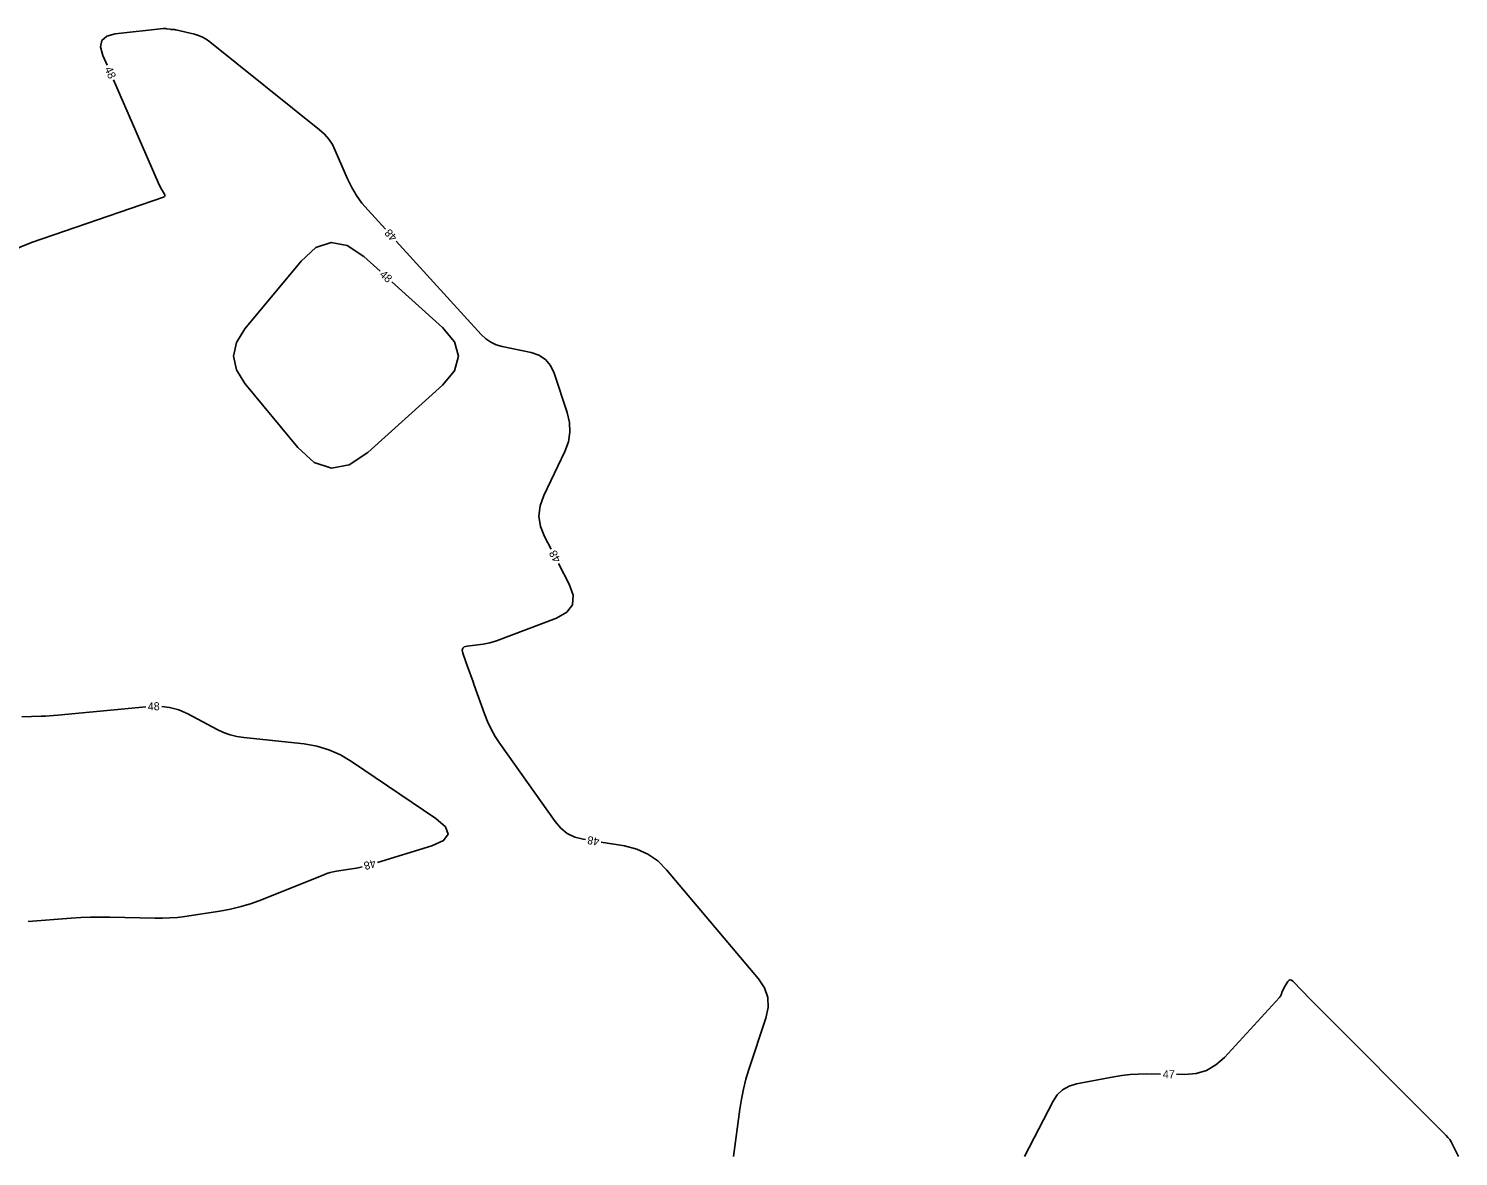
# Model space of a CAD drawing. Extents: x 2384780 to 2405861, y 547869 to 573706.
# Drawn here: x 2395884.7 to 2396242.1, y 552120 to 552401.9 of the extents above; entities that cross this region are included whole.
import ezdxf

# ---------------------------------------------------------------- set-up
doc = ezdxf.new("R2010")
doc.units = 0
doc.layers.add('Old_Level_60', color=7, linetype='Continuous')

msp = doc.modelspace()

# ---------------------------------------------------------------- linework, layer by layer
at = {"layer": 'Old_Level_60'}
for points in [[(2395973.83425, 552351.747), (2395969.5085, 552356.489), (2395967.989, 552358.2975), (2395966.6335, 552360.21225), (2395965.44175, 552362.23275), (2395964.414, 552364.35975), (2395961.32425, 552371.48025), (2395960.58275, 552372.9455), (2395959.68225, 552374.2895), (2395958.62275, 552375.512), (2395957.40475, 552376.61325), (2395929.9345, 552398.6395), (2395929.06, 552399.26625), (2395928.13325, 552399.7855), (2395927.15375, 552400.1975), (2395926.122, 552400.502), (2395921.46075, 552401.608), (2395921.3225, 552401.63725), (2395921.18325, 552401.65925), (2395921.04275, 552401.67425), (2395920.9015, 552401.68175), (2395920.43875, 552401.6955), (2395920.33975, 552401.7), (2395920.241, 552401.70775), (2395920.14275, 552401.719), (2395920.0445, 552401.7335), (2395919.16725, 552401.8785), (2395918.979, 552401.90325), (2395918.7905, 552401.91475), (2395918.6015, 552401.91325), (2395918.4125, 552401.899), (2395906.33, 552400.56975), (2395904.19425, 552400.02175), (2395902.9655, 552398.948), (2395902.64325, 552397.348), (2395903.228, 552395.22225), (2395904.3065, 552392.74025)], [(2395905.90075, 552389.0715), (2395917.04525, 552363.426), (2395917.233, 552363.01275), (2395917.4345, 552362.6065), (2395917.64925, 552362.20725), (2395917.8775, 552361.81475), (2395918.64525, 552360.5445), (2395918.75175, 552360.29325), (2395918.74175, 552360.08425), (2395918.6155, 552359.9175), (2395918.37275, 552359.793), (2395885.34, 552348.421), (2395882.74075, 552347.38125), (2395880.283, 552346.1005), (2395877.967, 552344.5785), (2395875.7925, 552342.8155), (2395868.92, 552336.66225), (2395867.40575, 552335.40775), (2395865.8085, 552334.2815), (2395864.12825, 552333.28325), (2395862.365, 552332.41325), (2395858.136, 552330.52475)], [(2395972.517, 552341.28925), (2395968.4455, 552344.95425), (2395964.298, 552347.733), (2395960.3005, 552348.467), (2395956.4535, 552347.1565), (2395952.7565, 552343.80125), (2395938.721, 552326.83625), (2395936.60125, 552323.42), (2395935.895, 552320.00375), (2395936.6025, 552316.58775), (2395938.7235, 552313.172)], [(2396015.278, 552271.74875), (2396013.617, 552274.9195), (2396012.607, 552277.46575), (2396012.23875, 552280.02375), (2396012.5125, 552282.5935), (2396013.42775, 552285.17525), (2396018.71125, 552296.2355), (2396019.5975, 552298.6205), (2396019.9915, 552301.0355), (2396019.89375, 552303.48075), (2396019.304, 552305.95575), (2396016.005, 552315.7845), (2396015.11475, 552317.6855), (2396013.85825, 552319.17625), (2396012.23525, 552320.2565), (2396010.246, 552320.9265), (2396003.03, 552322.47), (2396001.54375, 552322.9055), (2396000.17775, 552323.55025), (2395998.93175, 552324.4045), (2395997.806, 552325.468), (2395976.52975, 552348.79175)], [(2395938.7235, 552313.172), (2395951.92025, 552297.233), (2395956.044, 552293.49275), (2395960.3355, 552292.0315), (2395964.7945, 552292.84875), (2395969.4215, 552295.94475), (2395988.14725, 552312.7805), (2395991.15725, 552316.38825), (2395992.161, 552319.997), (2395991.15925, 552323.606), (2395988.15175, 552327.21575), (2395975.48975, 552338.61325)], [(2396023.839, 552199.188), (2396023.29, 552199.27725), (2396021.1845, 552199.82325), (2396019.30925, 552200.738), (2396017.66475, 552202.022), (2396016.25075, 552203.675), (2396002.44875, 552223.20225), (2396001.289, 552224.968), (2396000.25875, 552226.8005), (2395999.358, 552228.70025), (2395998.5865, 552230.66675), (2395996.072, 552237.78125), (2395995.679, 552238.89025), (2395995.284, 552239.9985), (2395994.88725, 552241.10625), (2395994.4885, 552242.213), (2395993.1825, 552245.82775), (2395993.04, 552246.51825), (2395993.1715, 552247.0405), (2395993.57725, 552247.39475), (2395994.2575, 552247.5805), (2395998.27725, 552248.0805), (2395999.1325, 552248.21275), (2395999.97525, 552248.39475), (2396000.80575, 552248.62675), (2396001.624, 552248.9085), (2396016.59425, 552254.5655), (2396019.20225, 552256.006), (2396020.6105, 552257.90275), (2396020.81875, 552260.25575), (2396019.82725, 552263.06525), (2396017.13425, 552268.2055)], [(2395882.966, 552229.865), (2395887.81025, 552230.039), (2395888.848, 552230.08375), (2395889.8845, 552230.14375), (2395890.92025, 552230.21875), (2395891.95475, 552230.309), (2395913.95075, 552232.38875)], [(2395917.942, 552232.48475), (2395919.85925, 552232.25125), (2395922.20175, 552231.60225), (2395924.47375, 552230.59875), (2395931.78075, 552226.741), (2395933.37075, 552225.99425), (2395935.00975, 552225.40675), (2395936.69725, 552224.979), (2395938.4335, 552224.71075), (2395953.53, 552223.09475), (2395956.69725, 552222.5635), (2395959.72925, 552221.66275), (2395962.62575, 552220.39225), (2395965.387, 552218.75225), (2395986.49, 552204.454), (2395988.8915, 552202.36), (2395989.52225, 552200.53175), (2395988.38225, 552198.96925), (2395985.47175, 552197.67275), (2395971.864, 552193.50125)], [(2396060.89075, 552120), (2396062.45475, 552131.8125), (2396062.84875, 552134.33025), (2396063.36, 552136.821), (2396063.98925, 552139.2845), (2396064.73575, 552141.721), (2396068.9885, 552154.51625), (2396069.55325, 552157.1915), (2396069.4245, 552159.73375), (2396068.6025, 552162.14275), (2396067.08725, 552164.41875), (2396044.143, 552191.64275), (2396041.934, 552193.858), (2396039.4495, 552195.588), (2396036.6895, 552196.83225), (2396033.6545, 552197.59125), (2396027.787, 552198.54575)], [(2395968.02125, 552192.394), (2395967.739, 552192.32375), (2395966.58925, 552192.08), (2395965.4305, 552191.87725), (2395961.629, 552191.28075), (2395960.82075, 552191.1305), (2395960.0245, 552190.93575), (2395959.2405, 552190.6965), (2395958.469, 552190.4125), (2395942.868, 552184.1705), (2395940.334, 552183.23925), (2395937.7595, 552182.4575), (2395935.1445, 552181.8245), (2395932.4885, 552181.34075), (2395923.7465, 552180.00425), (2395921.87075, 552179.75925), (2395919.9895, 552179.59725), (2395918.10275, 552179.51775), (2395916.211, 552179.52125), (2395904.93125, 552179.7885), (2395902.515, 552179.815), (2395900.10025, 552179.78025), (2395897.6875, 552179.68425), (2395895.27625, 552179.527), (2395884.58275, 552178.693)], [(2396242.07825, 552120), (2396240.6235, 552122.98075), (2396240.288, 552123.6025), (2396239.90475, 552124.1905), (2396239.474, 552124.74425), (2396238.99575, 552125.26425), (2396205.648, 552158.67025), (2396204.98625, 552159.337), (2396204.32825, 552160.0075), (2396203.6745, 552160.682), (2396203.0245, 552161.36025), (2396200.68075, 552163.81925), (2396200.35025, 552164.07975), (2396200.03925, 552164.146), (2396199.748, 552164.0185), (2396199.4765, 552163.69725), (2396198.55075, 552162.21825), (2396198.40925, 552161.97875), (2396198.2805, 552161.7325), (2396198.1645, 552161.48025), (2396198.0615, 552161.22175), (2396197.746, 552160.3665), (2396197.67025, 552160.18825), (2396197.5785, 552160.01975), (2396197.4705, 552159.86125), (2396197.34625, 552159.7125), (2396183.56775, 552144.7365), (2396181.4595, 552142.84925), (2396179.11425, 552141.51225), (2396176.53175, 552140.726), (2396173.712, 552140.49), (2396171.6275, 552140.51775)], [(2396167.62775, 552140.57125), (2396164.1135, 552140.61825), (2396162.06125, 552140.5945), (2396160.01775, 552140.4685), (2396157.98325, 552140.23975), (2396155.95775, 552139.90875), (2396146.6175, 552138.1425), (2396144.74925, 552137.585), (2396143.148, 552136.66975), (2396141.81325, 552135.39675), (2396140.74525, 552133.76575), (2396133.63625, 552120)]]:
    msp.add_lwpolyline(points, dxfattribs=at)

# ---------------------------------------------------------------- texts
for s, rotation, p in [('48', 293.4875944, (2395903.58725, 552391.8865)), ('48', 132.3712083, (2395976.93425, 552349.8325)), ('48', 318.0081917, (2395972.21675, 552340.214)), ('48', 117.6493833, (2396017.78975, 552269.10925)), ('48', 1.3793722, (2395914.46675, 552231.4725)), ('48', 170.7594167, (2396027.45775, 552199.6125)), ('48', 196.0719583, (2395971.11975, 552194.29325)), ('47', 359.2342111, (2396168.1815, 552139.56375))]:
    msp.add_text(s, height=2, rotation=rotation, dxfattribs=at).set_placement(p)

doc.saveas('drawing.dxf')
